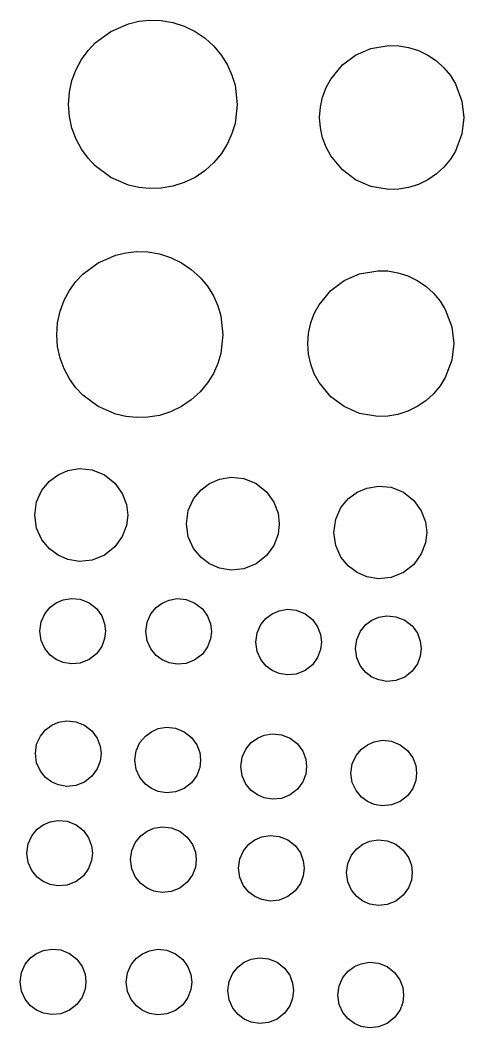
# Model space of a CAD drawing. Extents: x 3313447 to 3351316, y 703786 to 729172.
# Drawn here: x 3320401.4 to 3320474.9, y 720651.4 to 720818.5 of the extents above; entities that cross this region are included whole.
import ezdxf

# ---------------------------------------------------------------- set-up
doc = ezdxf.new("R2010")
doc.units = 0
doc.layers.add('V-DOMW-TANK', color=7, linetype='Continuous')

msp = doc.modelspace()

# ---------------------------------------------------------------- linework, layer by layer
at = {"layer": 'V-DOMW-TANK'}
for points in [[(3320437.4, 720804.57), (3320437.03, 720801.39), (3320436.53, 720799.72), (3320435.79, 720798.06), (3320434.8, 720796.45), (3320433.55, 720794.94), (3320432.08, 720793.6), (3320430.42, 720792.47), (3320428.61, 720791.59), (3320426.71, 720790.99), (3320424.79, 720790.67), (3320422.89, 720790.61), (3320421.08, 720790.8), (3320419.38, 720791.2), (3320416.44, 720792.47), (3320413.87, 720794.38), (3320412.68, 720795.65), (3320411.6, 720797.13), (3320410.71, 720798.8), (3320410.02, 720800.62), (3320409.6, 720802.57), (3320409.46, 720804.57), (3320409.6, 720806.58), (3320410.02, 720808.53), (3320410.71, 720810.36), (3320411.6, 720812.02), (3320412.68, 720813.5), (3320413.87, 720814.77), (3320416.44, 720816.68), (3320419.38, 720817.95), (3320421.08, 720818.35), (3320422.89, 720818.54), (3320424.79, 720818.48), (3320426.71, 720818.16), (3320428.61, 720817.56), (3320430.42, 720816.68), (3320432.08, 720815.55), (3320433.55, 720814.21), (3320434.8, 720812.7), (3320435.79, 720811.09), (3320436.53, 720809.43), (3320437.03, 720807.76)], [(3320474.94, 720802.41), (3320474.63, 720799.69), (3320473.56, 720796.84), (3320472.71, 720795.46), (3320471.65, 720794.17), (3320470.39, 720793.03), (3320468.97, 720792.06), (3320467.42, 720791.31), (3320465.8, 720790.8), (3320464.16, 720790.52), (3320462.54, 720790.47), (3320459.54, 720790.97), (3320457.02, 720792.06), (3320454.82, 720793.7), (3320452.89, 720796.04), (3320452.12, 720797.47), (3320451.54, 720799.03), (3320451.17, 720800.69), (3320451.05, 720802.41), (3320451.17, 720804.12), (3320451.54, 720805.79), (3320452.12, 720807.35), (3320452.89, 720808.77), (3320454.82, 720811.12), (3320457.02, 720812.75), (3320459.54, 720813.84), (3320462.54, 720814.34), (3320464.16, 720814.3), (3320465.8, 720814.02), (3320467.42, 720813.5), (3320468.97, 720812.75), (3320470.39, 720811.79), (3320471.65, 720810.64), (3320472.71, 720809.35), (3320473.56, 720807.98), (3320474.63, 720805.13)], [(3320435.04, 720766.38), (3320434.68, 720763.25), (3320434.18, 720761.6), (3320433.45, 720759.96), (3320432.47, 720758.37), (3320431.24, 720756.89), (3320429.79, 720755.57), (3320428.15, 720754.46), (3320426.37, 720753.59), (3320424.5, 720752.99), (3320422.6, 720752.68), (3320420.73, 720752.62), (3320418.95, 720752.81), (3320417.28, 720753.2), (3320414.38, 720754.46), (3320411.84, 720756.34), (3320410.67, 720757.59), (3320409.61, 720759.04), (3320408.73, 720760.69), (3320408.06, 720762.49), (3320407.64, 720764.41), (3320407.49, 720766.38), (3320407.64, 720768.36), (3320408.06, 720770.28), (3320408.73, 720772.08), (3320409.61, 720773.72), (3320410.67, 720775.18), (3320411.84, 720776.43), (3320414.38, 720778.32), (3320417.28, 720779.56), (3320418.95, 720779.96), (3320420.73, 720780.15), (3320422.6, 720780.09), (3320424.5, 720779.77), (3320426.37, 720779.18), (3320428.15, 720778.32), (3320429.79, 720777.2), (3320431.24, 720775.88), (3320432.47, 720774.4), (3320433.45, 720772.81), (3320434.18, 720771.17), (3320434.68, 720769.52)], [(3320473.27, 720764.91), (3320472.95, 720762.15), (3320471.87, 720759.27), (3320471.01, 720757.87), (3320469.94, 720756.57), (3320468.66, 720755.41), (3320467.22, 720754.44), (3320465.66, 720753.68), (3320464.01, 720753.15), (3320462.35, 720752.87), (3320460.71, 720752.82), (3320457.68, 720753.33), (3320455.13, 720754.44), (3320452.91, 720756.09), (3320450.95, 720758.46), (3320450.17, 720759.9), (3320449.58, 720761.49), (3320449.22, 720763.17), (3320449.09, 720764.91), (3320449.22, 720766.64), (3320449.58, 720768.33), (3320450.17, 720769.9), (3320450.95, 720771.35), (3320452.91, 720773.72), (3320455.13, 720775.37), (3320457.68, 720776.48), (3320460.71, 720776.98), (3320462.35, 720776.94), (3320464.01, 720776.65), (3320465.66, 720776.13), (3320467.22, 720775.37), (3320468.66, 720774.4), (3320469.94, 720773.24), (3320471.01, 720771.94), (3320471.87, 720770.54), (3320472.95, 720767.66)], [(3320419.25, 720736.47), (3320419.04, 720734.72), (3320418.36, 720732.88), (3320417.13, 720731.17), (3320415.4, 720729.81), (3320413.36, 720728.99), (3320411.26, 720728.78), (3320409.33, 720729.11), (3320407.71, 720729.81), (3320406.29, 720730.86), (3320405.04, 720732.37), (3320404.17, 720734.3), (3320403.86, 720736.47), (3320404.17, 720738.65), (3320405.04, 720740.57), (3320406.29, 720742.08), (3320407.71, 720743.14), (3320409.33, 720743.84), (3320411.26, 720744.16), (3320413.36, 720743.95), (3320415.4, 720743.14), (3320417.13, 720741.78), (3320418.36, 720740.06), (3320419.04, 720738.22)], [(3320444.36, 720735.03), (3320444.16, 720733.28), (3320443.48, 720731.44), (3320442.24, 720729.73), (3320440.52, 720728.37), (3320438.47, 720727.55), (3320436.37, 720727.34), (3320434.44, 720727.67), (3320432.82, 720728.37), (3320431.4, 720729.42), (3320430.16, 720730.93), (3320429.29, 720732.85), (3320428.97, 720735.03), (3320429.29, 720737.2), (3320430.16, 720739.13), (3320431.4, 720740.64), (3320432.82, 720741.7), (3320434.44, 720742.4), (3320436.37, 720742.72), (3320438.47, 720742.51), (3320440.52, 720741.7), (3320442.24, 720740.33), (3320443.48, 720738.62), (3320444.16, 720736.78)], [(3320468.79, 720733.59), (3320468.59, 720731.84), (3320467.9, 720730.01), (3320466.67, 720728.29), (3320464.94, 720726.93), (3320462.9, 720726.11), (3320460.8, 720725.9), (3320458.87, 720726.22), (3320457.25, 720726.93), (3320455.83, 720727.98), (3320454.59, 720729.49), (3320453.71, 720731.41), (3320453.4, 720733.59), (3320453.71, 720735.77), (3320454.59, 720737.69), (3320455.83, 720739.2), (3320457.25, 720740.26), (3320458.87, 720740.95), (3320460.8, 720741.28), (3320462.9, 720741.07), (3320464.94, 720740.26), (3320466.67, 720738.9), (3320467.9, 720737.18), (3320468.59, 720735.34)], [(3320415.57, 720717.2), (3320415.42, 720715.97), (3320414.94, 720714.67), (3320414.07, 720713.45), (3320412.85, 720712.49), (3320411.4, 720711.92), (3320409.92, 720711.77), (3320408.55, 720712), (3320407.41, 720712.49), (3320406.4, 720713.24), (3320405.52, 720714.31), (3320404.91, 720715.67), (3320404.69, 720717.2), (3320404.91, 720718.74), (3320405.52, 720720.1), (3320406.4, 720721.17), (3320407.41, 720721.92), (3320408.55, 720722.41), (3320409.92, 720722.64), (3320411.4, 720722.49), (3320412.85, 720721.92), (3320414.07, 720720.95), (3320414.94, 720719.74), (3320415.42, 720718.45)], [(3320433.12, 720717.16), (3320432.97, 720715.92), (3320432.49, 720714.62), (3320431.62, 720713.41), (3320430.4, 720712.45), (3320428.95, 720711.87), (3320427.47, 720711.72), (3320426.1, 720711.95), (3320424.96, 720712.45), (3320423.95, 720713.19), (3320423.07, 720714.26), (3320422.46, 720715.62), (3320422.23, 720717.16), (3320422.46, 720718.7), (3320423.07, 720720.06), (3320423.95, 720721.13), (3320424.96, 720721.87), (3320426.1, 720722.37), (3320427.47, 720722.6), (3320428.95, 720722.45), (3320430.4, 720721.87), (3320431.62, 720720.91), (3320432.49, 720719.7), (3320432.97, 720718.4)], [(3320451.35, 720715.39), (3320451.21, 720714.15), (3320450.72, 720712.85), (3320449.85, 720711.64), (3320448.63, 720710.68), (3320447.19, 720710.1), (3320445.7, 720709.95), (3320444.33, 720710.18), (3320443.19, 720710.68), (3320442.19, 720711.42), (3320441.3, 720712.49), (3320440.69, 720713.85), (3320440.47, 720715.39), (3320440.69, 720716.93), (3320441.3, 720718.29), (3320442.19, 720719.36), (3320443.19, 720720.1), (3320444.33, 720720.6), (3320445.7, 720720.83), (3320447.19, 720720.68), (3320448.63, 720720.1), (3320449.85, 720719.14), (3320450.72, 720717.93), (3320451.21, 720716.63)], [(3320467.87, 720714.32), (3320467.72, 720713.08), (3320467.24, 720711.78), (3320466.36, 720710.57), (3320465.15, 720709.6), (3320463.7, 720709.03), (3320462.21, 720708.88), (3320460.85, 720709.11), (3320459.7, 720709.6), (3320458.7, 720710.35), (3320457.82, 720711.42), (3320457.21, 720712.78), (3320456.98, 720714.32), (3320457.21, 720715.85), (3320457.82, 720717.22), (3320458.7, 720718.29), (3320459.7, 720719.03), (3320460.85, 720719.53), (3320462.21, 720719.75), (3320463.7, 720719.6), (3320465.15, 720719.03), (3320466.36, 720718.07), (3320467.24, 720716.85), (3320467.72, 720715.56)], [(3320414.83, 720696.91), (3320414.68, 720695.66), (3320414.2, 720694.37), (3320413.33, 720693.16), (3320412.11, 720692.19), (3320410.66, 720691.61), (3320409.18, 720691.47), (3320407.81, 720691.7), (3320406.66, 720692.19), (3320405.66, 720692.94), (3320404.78, 720694.01), (3320404.17, 720695.36), (3320403.95, 720696.91), (3320404.17, 720698.44), (3320404.78, 720699.81), (3320405.66, 720700.87), (3320406.66, 720701.61), (3320407.81, 720702.11), (3320409.18, 720702.34), (3320410.66, 720702.19), (3320412.11, 720701.61), (3320413.33, 720700.66), (3320414.2, 720699.44), (3320414.68, 720698.14)], [(3320431.34, 720695.83), (3320431.2, 720694.59), (3320430.71, 720693.29), (3320429.84, 720692.08), (3320428.62, 720691.12), (3320427.18, 720690.54), (3320425.69, 720690.39), (3320424.32, 720690.62), (3320423.18, 720691.12), (3320422.18, 720691.86), (3320421.29, 720692.93), (3320420.68, 720694.29), (3320420.46, 720695.83), (3320420.68, 720697.37), (3320421.29, 720698.73), (3320422.18, 720699.8), (3320423.18, 720700.54), (3320424.32, 720701.04), (3320425.69, 720701.27), (3320427.18, 720701.12), (3320428.62, 720700.54), (3320429.84, 720699.58), (3320430.71, 720698.36), (3320431.2, 720697.07)], [(3320448.89, 720694.75), (3320448.75, 720693.51), (3320448.26, 720692.21), (3320447.39, 720691), (3320446.17, 720690.04), (3320444.72, 720689.46), (3320443.24, 720689.32), (3320441.87, 720689.54), (3320440.73, 720690.04), (3320439.72, 720690.78), (3320438.84, 720691.85), (3320438.23, 720693.21), (3320438.01, 720694.75), (3320438.23, 720696.29), (3320438.84, 720697.65), (3320439.72, 720698.72), (3320440.73, 720699.46), (3320441.87, 720699.96), (3320443.24, 720700.19), (3320444.72, 720700.04), (3320446.17, 720699.46), (3320447.39, 720698.5), (3320448.26, 720697.29), (3320448.75, 720695.99)], [(3320467.12, 720693.67), (3320466.98, 720692.43), (3320466.5, 720691.13), (3320465.62, 720689.92), (3320464.4, 720688.96), (3320462.96, 720688.38), (3320461.47, 720688.23), (3320460.11, 720688.46), (3320458.96, 720688.96), (3320457.96, 720689.7), (3320457.08, 720690.77), (3320456.46, 720692.13), (3320456.24, 720693.67), (3320456.46, 720695.21), (3320457.08, 720696.57), (3320457.96, 720697.64), (3320458.96, 720698.38), (3320460.11, 720698.88), (3320461.47, 720699.11), (3320462.96, 720698.96), (3320464.4, 720698.38), (3320465.62, 720697.42), (3320466.5, 720696.21), (3320466.98, 720694.91)], [(3320413.41, 720680.39), (3320413.26, 720679.15), (3320412.77, 720677.85), (3320411.91, 720676.64), (3320410.69, 720675.68), (3320409.24, 720675.1), (3320407.76, 720674.96), (3320406.39, 720675.18), (3320405.25, 720675.68), (3320404.24, 720676.42), (3320403.36, 720677.49), (3320402.75, 720678.85), (3320402.52, 720680.39), (3320402.75, 720681.93), (3320403.36, 720683.29), (3320404.24, 720684.36), (3320405.25, 720685.1), (3320406.39, 720685.6), (3320407.76, 720685.83), (3320409.24, 720685.68), (3320410.69, 720685.1), (3320411.91, 720684.14), (3320412.77, 720682.93), (3320413.26, 720681.63)], [(3320430.61, 720679.32), (3320430.47, 720678.07), (3320429.98, 720676.78), (3320429.11, 720675.57), (3320427.89, 720674.6), (3320426.45, 720674.03), (3320424.96, 720673.88), (3320423.59, 720674.11), (3320422.45, 720674.6), (3320421.45, 720675.35), (3320420.56, 720676.42), (3320419.95, 720677.77), (3320419.72, 720679.32), (3320419.95, 720680.85), (3320420.56, 720682.21), (3320421.45, 720683.28), (3320422.45, 720684.03), (3320423.59, 720684.52), (3320424.96, 720684.75), (3320426.45, 720684.6), (3320427.89, 720684.03), (3320429.11, 720683.06), (3320429.98, 720681.85), (3320430.47, 720680.55)], [(3320448.5, 720677.89), (3320448.35, 720676.65), (3320447.87, 720675.35), (3320447, 720674.14), (3320445.78, 720673.18), (3320444.33, 720672.6), (3320442.85, 720672.45), (3320441.48, 720672.68), (3320440.34, 720673.18), (3320439.34, 720673.92), (3320438.45, 720674.99), (3320437.84, 720676.35), (3320437.62, 720677.89), (3320437.84, 720679.43), (3320438.45, 720680.79), (3320439.34, 720681.86), (3320440.34, 720682.6), (3320441.48, 720683.1), (3320442.85, 720683.33), (3320444.33, 720683.18), (3320445.78, 720682.6), (3320447, 720681.64), (3320447.87, 720680.43), (3320448.35, 720679.13)], [(3320466.39, 720677.16), (3320466.25, 720675.92), (3320465.76, 720674.62), (3320464.89, 720673.41), (3320463.67, 720672.44), (3320462.23, 720671.87), (3320460.74, 720671.72), (3320459.38, 720671.95), (3320458.23, 720672.44), (3320457.23, 720673.19), (3320456.35, 720674.26), (3320455.73, 720675.62), (3320455.51, 720677.16), (3320455.73, 720678.69), (3320456.35, 720680.06), (3320457.23, 720681.12), (3320458.23, 720681.87), (3320459.38, 720682.36), (3320460.74, 720682.59), (3320462.23, 720682.45), (3320463.67, 720681.87), (3320464.89, 720680.91), (3320465.76, 720679.69), (3320466.25, 720678.4)], [(3320412.32, 720659.06), (3320412.18, 720657.82), (3320411.69, 720656.52), (3320410.82, 720655.31), (3320409.6, 720654.35), (3320408.15, 720653.77), (3320406.67, 720653.62), (3320405.3, 720653.85), (3320404.16, 720654.35), (3320403.15, 720655.09), (3320402.27, 720656.16), (3320401.66, 720657.52), (3320401.44, 720659.06), (3320401.66, 720660.6), (3320402.27, 720661.96), (3320403.15, 720663.03), (3320404.16, 720663.77), (3320405.3, 720664.27), (3320406.67, 720664.49), (3320408.15, 720664.35), (3320409.6, 720663.77), (3320410.82, 720662.81), (3320411.69, 720661.59), (3320412.18, 720660.3)], [(3320429.87, 720659.01), (3320429.73, 720657.77), (3320429.24, 720656.47), (3320428.37, 720655.26), (3320427.15, 720654.3), (3320425.71, 720653.72), (3320424.22, 720653.58), (3320422.85, 720653.81), (3320421.71, 720654.3), (3320420.7, 720655.05), (3320419.82, 720656.11), (3320419.21, 720657.47), (3320418.98, 720659.01), (3320419.21, 720660.55), (3320419.82, 720661.91), (3320420.7, 720662.98), (3320421.71, 720663.72), (3320422.85, 720664.22), (3320424.22, 720664.45), (3320425.71, 720664.3), (3320427.15, 720663.72), (3320428.37, 720662.76), (3320429.24, 720661.55), (3320429.73, 720660.25)], [(3320446.73, 720657.59), (3320446.58, 720656.35), (3320446.1, 720655.06), (3320445.23, 720653.84), (3320444, 720652.88), (3320442.56, 720652.3), (3320441.08, 720652.16), (3320439.71, 720652.39), (3320438.56, 720652.88), (3320437.56, 720653.62), (3320436.68, 720654.69), (3320436.06, 720656.05), (3320435.84, 720657.59), (3320436.06, 720659.13), (3320436.68, 720660.49), (3320437.56, 720661.56), (3320438.56, 720662.31), (3320439.71, 720662.8), (3320441.08, 720663.03), (3320442.56, 720662.88), (3320444, 720662.31), (3320445.23, 720661.34), (3320446.1, 720660.13), (3320446.58, 720658.83)], [(3320464.96, 720656.86), (3320464.82, 720655.62), (3320464.33, 720654.32), (3320463.46, 720653.11), (3320462.24, 720652.15), (3320460.8, 720651.57), (3320459.31, 720651.42), (3320457.95, 720651.65), (3320456.8, 720652.15), (3320455.8, 720652.89), (3320454.92, 720653.96), (3320454.3, 720655.32), (3320454.08, 720656.86), (3320454.3, 720658.4), (3320454.92, 720659.76), (3320455.8, 720660.83), (3320456.8, 720661.57), (3320457.95, 720662.06), (3320459.31, 720662.29), (3320460.8, 720662.15), (3320462.24, 720661.57), (3320463.46, 720660.61), (3320464.33, 720659.39), (3320464.82, 720658.1)]]:
    msp.add_lwpolyline(points, close=True, dxfattribs=at)

doc.saveas('drawing.dxf')
